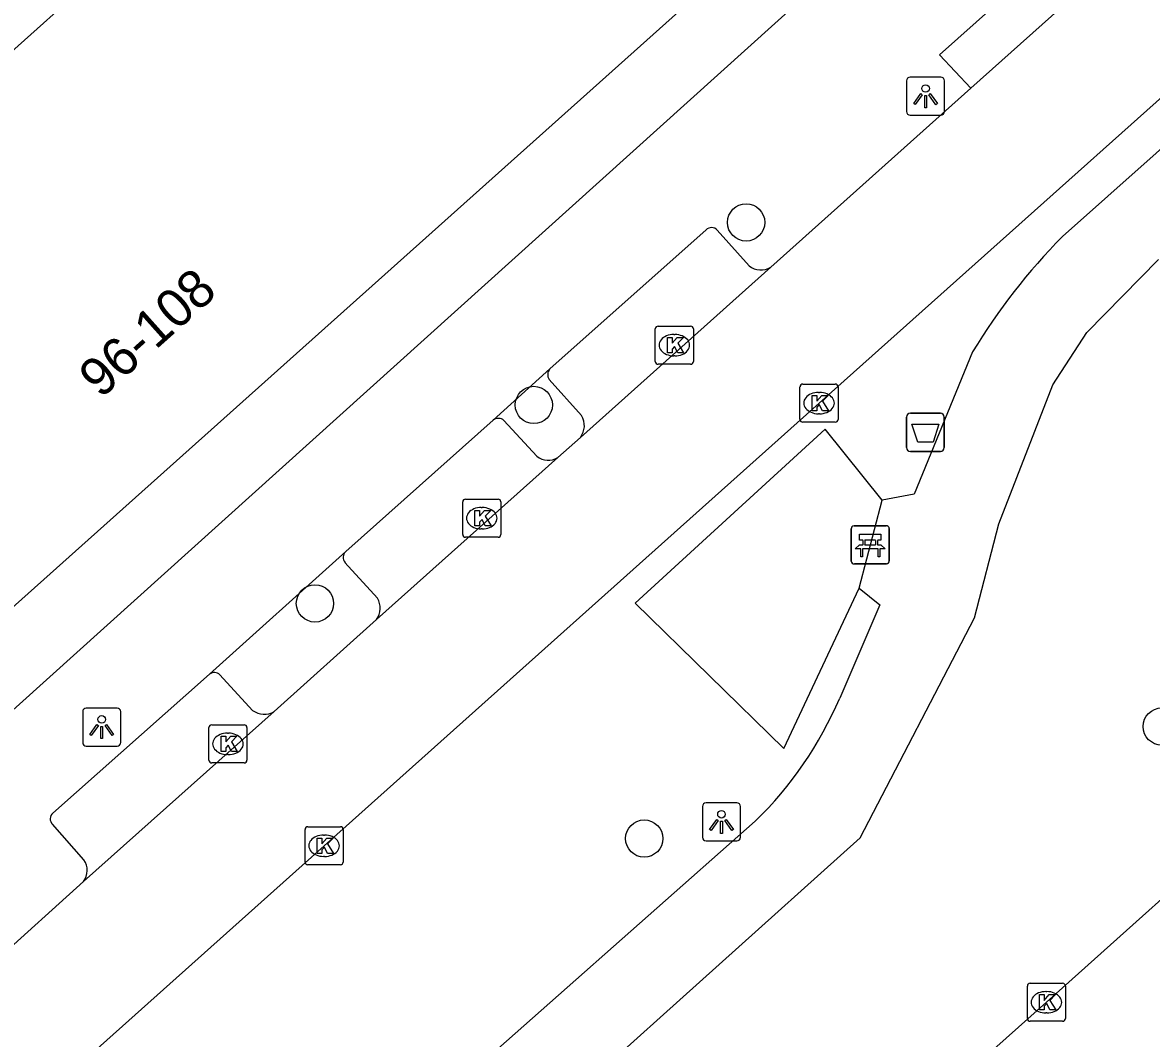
# Model space of a CAD drawing. Extents: x 162172 to 163187, y 382874 to 383684.
# Drawn here: x 162655.9 to 162685.54, y 383254.23 to 383280.9 of the extents above; entities that cross this region are included whole.
import ezdxf

# ---------------------------------------------------------------- set-up
doc = ezdxf.new("R2010")
doc.units = 0
for name, color, linetype in [('IMGEO_Afvalbak', 7, 'Continuous'), ('IMGEO_Bank', 7, 'Continuous'), ('IMGEO_Berm_groen', 7, 'Continuous'), ('IMGEO_Boom', 7, 'Continuous'), ('IMGEO_Kolk', 7, 'Continuous'), ('IMGEO_Lichtpunt', 7, 'Continuous'), ('IMGEO_Pand', 7, 'Continuous'), ('IMGEO_Pand_nummerreeks', 7, 'Continuous'), ('IMGEO_Rijbaan_lokaal_open', 7, 'Continuous'), ('IMGEO_Voetpad_gesloten', 7, 'Continuous'), ('IMGEO_Voetpad_open', 7, 'Continuous')]:
    doc.layers.add(name, color=color, linetype=linetype)

msp = doc.modelspace()

# ---------------------------------------------------------------- linework, layer by layer
at = {"layer": 'IMGEO_Afvalbak'}
for p, q in [((162679.113, 383269.742), (162679.113, 383270.542)), ((162679.113, 383270.542), (162679.113, 383269.742)), ((162679.213, 383270.642), (162680.003, 383270.642)), ((162680.003, 383270.642), (162679.213, 383270.642)), ((162680.103, 383270.542), (162680.103, 383269.742)), ((162680.103, 383269.742), (162680.103, 383270.542)), ((162680.003, 383269.642), (162679.213, 383269.642)), ((162679.213, 383269.642), (162680.003, 383269.642))]:
    msp.add_line(p, q, dxfattribs=at)
msp.add_lwpolyline([(162679.256, 383270.356), (162679.96, 383270.356), (162679.811, 383269.886), (162679.405, 383269.886), (162679.256, 383270.356)], dxfattribs=at)
for centre, start, end in [((162679.213, 383270.542), 90, 180), ((162679.213, 383270.542), 90, 180), ((162680.003, 383270.542), 0, 90), ((162680.003, 383270.542), 360, 90), ((162679.213, 383269.742), 180, 270), ((162679.213, 383269.742), 180, 270), ((162680.003, 383269.742), 270, 0), ((162680.003, 383269.742), 270, 0)]:
    msp.add_arc(centre, 0.1, start, end, dxfattribs=at)
at = {"layer": 'IMGEO_Bank'}
for p, q in [((162677.661, 383266.764), (162677.661, 383267.605)), ((162677.661, 383267.605), (162677.661, 383266.764)), ((162677.736, 383267.689), (162678.577, 383267.689)), ((162678.577, 383267.689), (162677.736, 383267.689)), ((162678.661, 383267.614), (162678.661, 383266.773)), ((162678.661, 383266.773), (162678.661, 383267.614)), ((162677.97, 383267.195), (162677.97, 383267.301)), ((162678.014, 383267.301), (162678.014, 383267.195)), ((162678.302, 383267.307), (162678.02, 383267.307)), ((162678.02, 383267.189), (162678.302, 383267.189)), ((162678.308, 383267.195), (162678.308, 383267.301)), ((162678.352, 383267.301), (162678.352, 383267.195)), ((162678.358, 383267.087), (162677.965, 383267.087)), ((162678.586, 383266.689), (162677.745, 383266.689)), ((162677.745, 383266.689), (162678.586, 383266.689))]:
    msp.add_line(p, q, dxfattribs=at)
for points in [[(162677.964, 383267.307), (162677.878, 383267.307), (162677.878, 383267.468), (162678.441, 383267.468), (162678.441, 383267.307), (162678.358, 383267.307)], [(162677.908, 383267.087), (162677.766, 383267.087), (162677.878, 383267.189), (162677.964, 383267.189)], [(162678.358, 383267.189), (162678.441, 383267.189), (162678.553, 383267.087), (162678.414, 383267.087)], [(162677.958, 383267.08), (162677.958, 383266.873), (162677.915, 383266.873), (162677.915, 383267.08)], [(162678.408, 383267.08), (162678.408, 383266.873), (162678.364, 383266.873), (162678.364, 383267.08)]]:
    msp.add_lwpolyline(points, dxfattribs=at)
for centre, radius, start, end in [((162677.739, 383267.611), 0.0779, 92.4484, 184.2845), ((162677.739, 383267.611), 0.0779, 92.4484, 184.2845), ((162678.583, 383267.611), 0.0779, 2.4484, 94.2845), ((162678.583, 383267.611), 0.0779, 2.4484, 94.2845), ((162677.963, 383267.3), 0.00671, 2.8957, 87.1043), ((162677.963, 383267.196), 0.00671, 272.8957, 357.1043), ((162678.02, 383267.3), 0.00671, 92.8957, 177.1043), ((162678.02, 383267.196), 0.00671, 182.8957, 267.1043), ((162678.302, 383267.3), 0.00671, 2.8957, 87.1043), ((162678.302, 383267.196), 0.00671, 272.8957, 357.1043), ((162678.359, 383267.3), 0.00671, 92.8957, 177.1043), ((162678.359, 383267.196), 0.00671, 182.8957, 267.1043), ((162677.908, 383267.08), 0.00671, 2.8957, 87.1043), ((162677.965, 383267.08), 0.00671, 92.8957, 177.1043), ((162678.357, 383267.08), 0.00671, 2.8957, 87.1043), ((162678.414, 383267.08), 0.00671, 92.8957, 177.1043), ((162677.739, 383266.767), 0.0779, 182.4484, 274.2845), ((162677.739, 383266.767), 0.0779, 182.4484, 274.2845), ((162678.583, 383266.767), 0.0779, 272.4484, 4.2845), ((162678.583, 383266.767), 0.0779, 272.4484, 4.2845)]:
    msp.add_arc(centre, radius, start, end, dxfattribs=at)
at = {"layer": 'IMGEO_Berm_groen'}
msp.add_lwpolyline([(162678.477, 383268.357), (162676.974, 383270.226), (162671.984, 383265.658), (162675.889, 383261.84), (162677.87, 383266.051)], dxfattribs=at)
at = {"layer": 'IMGEO_Boom'}
for centre in [(162674.901, 383275.651), (162669.327, 383270.86), (162663.58, 383265.651), (162685.814, 383262.42), (162672.226, 383259.48)]:
    msp.add_circle(centre, 0.489, dxfattribs=at)
at = {"layer": 'IMGEO_Kolk'}
for p, q in [((162672.516, 383272.003), (162672.516, 383272.855)), ((162672.591, 383272.929), (162673.443, 383272.929)), ((162673.517, 383272.855), (162673.517, 383272.003)), ((162673.004, 383272.709), (162673.029, 383272.709)), ((162673.027, 383272.149), (162673.002, 383272.149)), ((162673.443, 383271.929), (162672.591, 383271.929)), ((162676.315, 383270.482), (162676.315, 383271.334)), ((162676.39, 383271.408), (162677.242, 383271.408)), ((162677.316, 383271.334), (162677.316, 383270.482)), ((162676.803, 383271.188), (162676.828, 383271.188)), ((162677.242, 383270.408), (162676.39, 383270.408)), ((162676.826, 383270.628), (162676.801, 383270.628)), ((162667.46, 383267.462), (162667.46, 383268.314)), ((162667.535, 383268.388), (162668.387, 383268.388)), ((162668.461, 383268.314), (162668.461, 383267.462)), ((162667.948, 383268.168), (162667.973, 383268.168)), ((162667.971, 383267.608), (162667.946, 383267.608)), ((162668.387, 383267.388), (162667.535, 383267.388)), ((162660.794, 383261.539), (162660.794, 383262.391)), ((162660.869, 383262.465), (162661.721, 383262.465)), ((162661.795, 383262.391), (162661.795, 383261.539)), ((162661.282, 383262.245), (162661.307, 383262.245)), ((162661.305, 383261.685), (162661.28, 383261.685)), ((162661.721, 383261.465), (162660.869, 383261.465)), ((162663.32, 383258.864), (162663.32, 383259.716)), ((162663.395, 383259.79), (162664.247, 383259.79)), ((162664.321, 383259.716), (162664.321, 383258.864)), ((162663.808, 383259.57), (162663.833, 383259.57)), ((162663.831, 383259.01), (162663.806, 383259.01)), ((162664.247, 383258.79), (162663.395, 383258.79)), ((162682.285, 383254.757), (162682.285, 383255.609)), ((162682.36, 383255.683), (162683.212, 383255.683)), ((162683.286, 383255.609), (162683.286, 383254.757)), ((162682.773, 383255.463), (162682.798, 383255.463)), ((162683.212, 383254.683), (162682.36, 383254.683)), ((162682.796, 383254.903), (162682.771, 383254.903))]:
    msp.add_line(p, q, dxfattribs=at)
for points in [[(162672.516, 383272.003), (162672.516, 383272.855)], [(162672.591, 383272.929), (162673.443, 383272.929)], [(162673.517, 383272.855), (162673.517, 383272.003)], [(162672.837, 383272.629), (162672.96, 383272.629), (162672.96, 383272.478), (162673.09, 383272.629), (162673.254, 383272.629), (162673.108, 383272.478), (162673.261, 383272.229), (162673.109, 383272.229), (162673.024, 383272.393), (162672.96, 383272.326), (162672.96, 383272.229), (162672.837, 383272.229), (162672.837, 383272.629)], [(162673.443, 383271.929), (162672.591, 383271.929)], [(162676.315, 383270.482), (162676.315, 383271.334)], [(162676.39, 383271.408), (162677.242, 383271.408)], [(162677.316, 383271.334), (162677.316, 383270.482)], [(162676.636, 383271.108), (162676.759, 383271.108), (162676.759, 383270.957), (162676.889, 383271.108), (162677.053, 383271.108), (162676.907, 383270.957), (162677.06, 383270.708), (162676.908, 383270.708), (162676.823, 383270.872), (162676.759, 383270.805), (162676.759, 383270.708), (162676.636, 383270.708), (162676.636, 383271.108)], [(162677.242, 383270.408), (162676.39, 383270.408)], [(162667.46, 383267.462), (162667.46, 383268.314)], [(162667.535, 383268.388), (162668.387, 383268.388)], [(162668.461, 383268.314), (162668.461, 383267.462)], [(162667.781, 383268.088), (162667.904, 383268.088), (162667.904, 383267.937), (162668.034, 383268.088), (162668.198, 383268.088), (162668.052, 383267.937), (162668.205, 383267.688), (162668.053, 383267.688), (162667.968, 383267.852), (162667.904, 383267.785), (162667.904, 383267.688), (162667.781, 383267.688), (162667.781, 383268.088)], [(162668.387, 383267.388), (162667.535, 383267.388)], [(162660.794, 383261.539), (162660.794, 383262.391)], [(162660.869, 383262.465), (162661.721, 383262.465)], [(162661.795, 383262.391), (162661.795, 383261.539)], [(162661.115, 383262.165), (162661.238, 383262.165), (162661.238, 383262.014), (162661.368, 383262.165), (162661.532, 383262.165), (162661.386, 383262.014), (162661.539, 383261.765), (162661.387, 383261.765), (162661.302, 383261.929), (162661.238, 383261.862), (162661.238, 383261.765), (162661.115, 383261.765), (162661.115, 383262.165)], [(162661.721, 383261.465), (162660.869, 383261.465)], [(162663.32, 383258.864), (162663.32, 383259.716)], [(162663.395, 383259.79), (162664.247, 383259.79)], [(162664.321, 383259.716), (162664.321, 383258.864)], [(162663.641, 383259.49), (162663.764, 383259.49), (162663.764, 383259.339), (162663.894, 383259.49), (162664.058, 383259.49), (162663.912, 383259.339), (162664.065, 383259.09), (162663.913, 383259.09), (162663.828, 383259.254), (162663.764, 383259.187), (162663.764, 383259.09), (162663.641, 383259.09), (162663.641, 383259.49)], [(162664.247, 383258.79), (162663.395, 383258.79)], [(162682.285, 383254.757), (162682.285, 383255.609)], [(162682.36, 383255.683), (162683.212, 383255.683)], [(162683.286, 383255.609), (162683.286, 383254.757)], [(162682.606, 383255.383), (162682.729, 383255.383), (162682.729, 383255.232), (162682.859, 383255.383), (162683.023, 383255.383), (162682.877, 383255.232), (162683.03, 383254.983), (162682.878, 383254.983), (162682.793, 383255.147), (162682.729, 383255.08), (162682.729, 383254.983), (162682.606, 383254.983), (162682.606, 383255.383)], [(162683.212, 383254.683), (162682.36, 383254.683)]]:
    msp.add_lwpolyline(points, dxfattribs=at)
for centre, start, end in [((162672.593, 383272.853), 91.552, 178.448), ((162672.593, 383272.853), 91.552, 178.448), ((162673.441, 383272.853), 1.552, 88.448), ((162673.441, 383272.853), 1.552, 88.448), ((162672.593, 383272.005), 181.552, 268.448), ((162672.593, 383272.005), 181.552, 268.448), ((162673.441, 383272.005), 271.552, 358.448), ((162673.441, 383272.005), 271.552, 358.448), ((162676.392, 383271.332), 91.552, 178.448), ((162676.392, 383271.332), 91.552, 178.448), ((162677.24, 383271.332), 1.552, 88.448), ((162677.24, 383271.332), 1.552, 88.448), ((162676.392, 383270.484), 181.552, 268.448), ((162676.392, 383270.484), 181.552, 268.448), ((162677.24, 383270.484), 271.552, 358.448), ((162677.24, 383270.484), 271.552, 358.448), ((162667.537, 383268.312), 91.552, 178.448), ((162667.537, 383268.312), 91.552, 178.448), ((162668.385, 383268.312), 1.552, 88.448), ((162668.385, 383268.312), 1.552, 88.448), ((162667.537, 383267.464), 181.552, 268.448), ((162667.537, 383267.464), 181.552, 268.448), ((162668.385, 383267.464), 271.552, 358.448), ((162668.385, 383267.464), 271.552, 358.448), ((162660.871, 383262.389), 91.552, 178.448), ((162660.871, 383262.389), 91.552, 178.448), ((162661.719, 383262.389), 1.552, 88.448), ((162661.719, 383262.389), 1.552, 88.448), ((162660.871, 383261.541), 181.552, 268.448), ((162660.871, 383261.541), 181.552, 268.448), ((162661.719, 383261.541), 271.552, 358.448), ((162661.719, 383261.541), 271.552, 358.448), ((162663.397, 383259.714), 91.552, 178.448), ((162663.397, 383259.714), 91.552, 178.448), ((162664.245, 383259.714), 1.552, 88.448), ((162664.245, 383259.714), 1.552, 88.448), ((162663.397, 383258.866), 181.552, 268.448), ((162663.397, 383258.866), 181.552, 268.448), ((162664.245, 383258.866), 271.552, 358.448), ((162664.245, 383258.866), 271.552, 358.448), ((162682.362, 383255.607), 91.552, 178.448), ((162682.362, 383255.607), 91.552, 178.448), ((162683.21, 383255.607), 1.552, 88.448), ((162683.21, 383255.607), 1.552, 88.448), ((162682.362, 383254.759), 181.552, 268.448), ((162682.362, 383254.759), 181.552, 268.448), ((162683.21, 383254.759), 271.552, 358.448), ((162683.21, 383254.759), 271.552, 358.448)]:
    msp.add_arc(centre, 0.0765, start, end, dxfattribs=at)
for centre, major_axis, ratio, start_param, end_param in [((162673.003, 383272.429), (-0.387, 0.002), 0.722429, 4.712389, 7.853982), ((162673.028, 383272.429), (-0.39, 0.002), 0.717154, 1.570796, 4.712389), ((162676.802, 383270.908), (-0.387, 0.002), 0.722429, 4.712389, 7.853982), ((162676.827, 383270.908), (-0.39, 0.002), 0.717154, 1.570796, 4.712389), ((162667.947, 383267.888), (-0.387, 0.002), 0.722429, 4.712389, 7.853982), ((162667.972, 383267.888), (-0.39, 0.002), 0.717154, 1.570796, 4.712389), ((162661.281, 383261.965), (-0.387, 0.002), 0.722429, 4.712389, 7.853982), ((162661.306, 383261.965), (-0.39, 0.002), 0.717154, 1.570796, 4.712389), ((162663.807, 383259.29), (-0.387, 0.002), 0.722429, 4.712389, 7.853982), ((162663.832, 383259.29), (-0.39, 0.002), 0.717154, 1.570796, 4.712389), ((162682.772, 383255.183), (-0.387, 0.002), 0.722429, 4.712389, 7.853982), ((162682.797, 383255.183), (-0.39, 0.002), 0.717154, 1.570796, 4.712389)]:
    msp.add_ellipse(centre, major_axis=major_axis, ratio=ratio, start_param=start_param, end_param=end_param, dxfattribs=at)
at = {"layer": 'IMGEO_Lichtpunt'}
for p, q in [((162679.113, 383279.368), (162679.113, 383278.561)), ((162679.113, 383279.368), (162679.113, 383278.561)), ((162680.015, 383279.463), (162679.207, 383279.463)), ((162680.015, 383279.463), (162679.207, 383279.463)), ((162680.109, 383278.561), (162680.109, 383279.368)), ((162680.109, 383278.561), (162680.109, 383279.368)), ((162679.207, 383278.467), (162680.015, 383278.467)), ((162679.207, 383278.467), (162680.015, 383278.467)), ((162657.483, 383262.809), (162657.483, 383262.002)), ((162657.483, 383262.809), (162657.483, 383262.002)), ((162658.385, 383262.904), (162657.577, 383262.904)), ((162658.385, 383262.904), (162657.577, 383262.904)), ((162658.479, 383262.002), (162658.479, 383262.809)), ((162658.479, 383262.002), (162658.479, 383262.809)), ((162657.577, 383261.908), (162658.385, 383261.908)), ((162657.577, 383261.908), (162658.385, 383261.908)), ((162673.755, 383260.32), (162673.755, 383259.513)), ((162673.755, 383260.32), (162673.755, 383259.513)), ((162674.657, 383260.415), (162673.849, 383260.415)), ((162674.657, 383260.415), (162673.849, 383260.415)), ((162674.751, 383259.513), (162674.751, 383260.32)), ((162674.751, 383259.513), (162674.751, 383260.32)), ((162673.849, 383259.419), (162674.657, 383259.419)), ((162673.849, 383259.419), (162674.657, 383259.419))]:
    msp.add_line(p, q, dxfattribs=at)
for points in [[(162679.487, 383279.032), (162679.526, 383279.004), (162679.338, 383278.742), (162679.3, 383278.769), (162679.487, 383279.032)], [(162679.589, 383278.984), (162679.636, 383278.984), (162679.636, 383278.662), (162679.589, 383278.662), (162679.589, 383278.984)], [(162679.699, 383279.004), (162679.737, 383279.031), (162679.924, 383278.769), (162679.885, 383278.741), (162679.699, 383279.004)], [(162657.857, 383262.473), (162657.896, 383262.445), (162657.708, 383262.183), (162657.67, 383262.21), (162657.857, 383262.473)], [(162657.959, 383262.425), (162658.006, 383262.425), (162658.006, 383262.103), (162657.959, 383262.103), (162657.959, 383262.425)], [(162658.069, 383262.445), (162658.107, 383262.472), (162658.294, 383262.21), (162658.255, 383262.182), (162658.069, 383262.445)], [(162674.129, 383259.984), (162674.168, 383259.956), (162673.98, 383259.694), (162673.942, 383259.721), (162674.129, 383259.984)], [(162674.231, 383259.936), (162674.278, 383259.936), (162674.278, 383259.614), (162674.231, 383259.614), (162674.231, 383259.936)], [(162674.341, 383259.956), (162674.379, 383259.983), (162674.566, 383259.721), (162674.527, 383259.693), (162674.341, 383259.956)]]:
    msp.add_lwpolyline(points, dxfattribs=at)
for centre in [(162679.612, 383279.166), (162657.982, 383262.607), (162674.254, 383260.118)]:
    msp.add_circle(centre, 0.0994, dxfattribs=at)
for centre, start, end in [((162679.207, 383279.368), 90, 180), ((162679.207, 383279.368), 90, 180), ((162680.015, 383279.368), 0, 90), ((162680.015, 383279.368), 0, 90), ((162679.207, 383278.561), 180, 270), ((162679.207, 383278.561), 180, 270), ((162680.015, 383278.561), 270, 0), ((162680.015, 383278.561), 270, 360), ((162657.577, 383262.809), 90, 180), ((162657.577, 383262.809), 90, 180), ((162658.385, 383262.809), 0, 90), ((162658.385, 383262.809), 0, 90), ((162657.577, 383262.002), 180, 270), ((162657.577, 383262.002), 180, 270), ((162658.385, 383262.002), 270, 0), ((162658.385, 383262.002), 270, 360), ((162673.849, 383260.32), 90, 180), ((162673.849, 383260.32), 90, 180), ((162674.657, 383260.32), 0, 90), ((162674.657, 383260.32), 0, 90), ((162673.849, 383259.513), 180, 270), ((162673.849, 383259.513), 180, 270), ((162674.657, 383259.513), 270, 0), ((162674.657, 383259.513), 270, 360)]:
    msp.add_arc(centre, 0.0946, start, end, dxfattribs=at)
at = {"layer": 'IMGEO_Pand'}
msp.add_lwpolyline([(162666.609, 383289.967), (162670.532, 383285.58), (162673.865, 383281.853), (162650.074, 383260.577), (162642.818, 383268.691), (162646.546, 383272.025), (162666.609, 383289.967)], dxfattribs=at)
at = {"layer": 'IMGEO_Rijbaan_lokaal_open'}
for points in [[(162594.538, 383197.307), (162598.429, 383200.785), (162614.417, 383215.084), (162631.839, 383230.648), (162640.771, 383238.704), (162646.358, 383243.687), (162663.821, 383259.29), (162676.816, 383270.908), (162691.32, 383283.864), (162708.036, 383298.826), (162711.785, 383302.188)], [(162680.804, 383279.176), (162685.364, 383283.252)], [(162675.548, 383274.478), (162680.804, 383279.176)], [(162670.548, 383270.009), (162675.548, 383274.478)], [(162669.957, 383269.482), (162670.548, 383270.009)], [(162665.197, 383265.232), (162669.957, 383269.482)], [(162694.039, 383265.267), (162682.786, 383255.183), (162664.524, 383238.887), (162648.558, 383224.594), (162634.825, 383212.308), (162621.087, 383200.028), (162606.584, 383187.068), (162604.928, 383185.572)], [(162662.513, 383262.814), (162665.197, 383265.232)], [(162662.513, 383262.814), (162657.501, 383258.354)], [(162655.209, 383256.285), (162657.501, 383258.354)]]:
    msp.add_lwpolyline(points, dxfattribs=at)
at = {"layer": 'IMGEO_Voetpad_gesloten'}
for points in [[(162702.97, 383292.939), (162699.152, 383289.471), (162683.204, 383275.281)], [(162670.493, 383252.848), (162677.894, 383259.501), (162680.901, 383265.269), (162681.533, 383267.742), (162682.952, 383271.387), (162683.85, 383272.761), (162685.727, 383274.676)], [(162680.848, 383272.255), (162679.309, 383268.522), (162678.477, 383268.357)], [(162677.87, 383266.051), (162678.477, 383268.357)], [(162677.87, 383266.051), (162678.413, 383265.618), (162677.36, 383263.164)], [(162675.141, 383259.933), (162661.088, 383247.513), (162649.954, 383237.59)]]:
    msp.add_lwpolyline(points, dxfattribs=at)
for centre, radius, start, end in [((162695.059, 383263.621), 16.628, 135.4742, 148.7182), ((162667.966, 383267.238), 10.24, 314.4855, 336.5532)]:
    msp.add_arc(centre, radius, start, end, dxfattribs=at)
at = {"layer": 'IMGEO_Voetpad_open'}
for points in [[(162679.553, 383284.387), (162650.417, 383258.145)], [(162680.804, 383279.176), (162679.974, 383280.051), (162684.871, 383284.417)], [(162669.75, 383271.808), (162673.851, 383275.458)], [(162674.14, 383275.449), (162674.982, 383274.514)], [(162668.26, 383270.464), (162669.75, 383271.808)], [(162670.581, 383270.579), (162669.728, 383271.527)], [(162664.387, 383267.013), (162668.26, 383270.464)], [(162668.541, 383270.452), (162669.404, 383269.514)], [(162660.811, 383263.796), (162664.387, 383267.013)], [(162665.22, 383265.788), (162664.369, 383266.722)], [(162656.698, 383260.148), (162660.811, 383263.796)], [(162661.086, 383263.779), (162661.941, 383262.843)], [(162657.516, 383258.917), (162656.69, 383259.856)]]:
    msp.add_lwpolyline(points, dxfattribs=at)
for centre, radius, start, end in [((162673.991, 383275.317), 0.199, 41.4885, 134.9441), ((162675.29, 383274.891), 0.487, 230.7281, 301.9932), ((162669.929, 383271.653), 0.237, 138.9778, 212.0689), ((162668.393, 383270.289), 0.22, 47.881, 127.2283), ((162670.15, 383270.318), 0.504, 322.1659, 31.2073), ((162669.703, 383269.887), 0.478, 231.2506, 302.1258), ((162664.532, 383266.858), 0.212, 133.1076, 219.8132), ((162664.791, 383265.527), 0.502, 324.0012, 31.2612), ((162660.938, 383263.616), 0.22, 47.6689, 125.2562), ((162662.249, 383263.256), 0.515, 233.3144, 300.8809), ((162656.825, 383259.998), 0.196, 130.4085, 226.4528), ((162657.126, 383258.646), 0.475, 322.1509, 34.7968)]:
    msp.add_arc(centre, radius, start, end, dxfattribs=at)

# ---------------------------------------------------------------- texts
at = {"layer": 'IMGEO_Pand_nummerreeks'}
msp.add_text('96-108', height=1, rotation=41.8059, dxfattribs=at).set_placement((162657.954, 383271.005))

doc.saveas('drawing.dxf')
